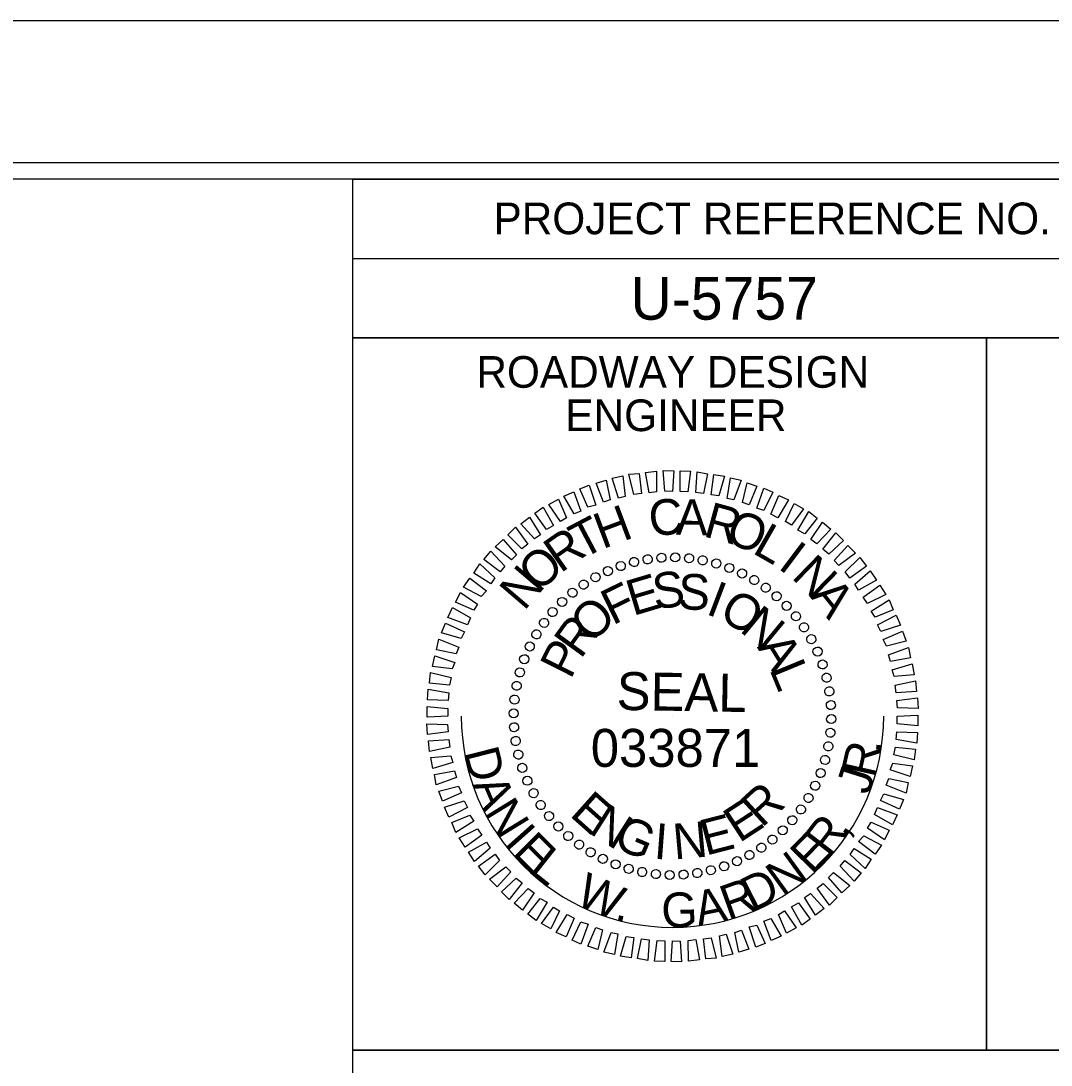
# Model space of a CAD drawing. Extents: x 957297 to 961629, y 830661 to 840840.
# Drawn here: x 960125.3 to 960288, y 840674.8 to 840839.7 of the extents above; entities that cross this region are included whole.
import ezdxf

# ---------------------------------------------------------------- set-up
doc = ezdxf.new("R2010")
doc.units = 0
for name, color, linetype in [('Scratch_Level_0', 7, 'Continuous'), ('Sheet Data Field CELL', 7, 'Continuous'), ('Sheet Plot Border Inside CELL', 7, 'Continuous'), ('Sheet Plot Border Outside CELL', 7, 'Continuous'), ('Sheet Professional Seal CELL', 7, 'Continuous'), ('Sheet Profile Grid Minor CELL', 7, 'Continuous'), ('Sheet Sticker Exception Certification CELL', 7, 'Continuous'), ('Sheet Typical CELL', 7, 'Continuous')]:
    doc.layers.add(name, color=color, linetype=linetype)

msp = doc.modelspace()

# ---------------------------------------------------------------- linework, layer by layer
at = {"layer": 'Scratch_Level_0'}
msp.add_arc((960228.22, 840729.9), 33.36, 180, 360, dxfattribs=at)
at = {"layer": 'Sheet Plot Border Inside CELL'}
msp.add_lwpolyline([(960390.3, 840817.27), (958723.8, 840817.27), (958723.8, 839762.17), (960390.3, 839762.17)], close=True, dxfattribs=at)
at = {"layer": 'Sheet Plot Border Outside CELL'}
msp.add_lwpolyline([(960394.8, 840839.72), (958710.8, 840839.72), (958710.8, 839739.72), (960394.8, 839739.72)], close=True, dxfattribs=at)
at = {"layer": 'Sheet Professional Seal CELL'}
for p, q in [((960222.12, 840754.25), (960222.12, 840754.25)), ((960224.32, 840754.65), (960224.32, 840754.65)), ((960226.47, 840754.95), (960226.47, 840754.95)), ((960228.67, 840755), (960228.67, 840755)), ((960230.87, 840754.85), (960230.87, 840754.85)), ((960233.02, 840754.5), (960233.02, 840754.5)), ((960218.02, 840752.85), (960218.02, 840752.85)), ((960220.02, 840753.65), (960220.02, 840753.65)), ((960235.12, 840754.05), (960235.12, 840754.05)), ((960237.22, 840753.35), (960237.22, 840753.35)), ((960216.07, 840751.85), (960216.07, 840751.85)), ((960239.22, 840752.45), (960239.22, 840752.45)), ((960241.17, 840751.45), (960241.17, 840751.45)), ((960212.42, 840749.45), (960212.42, 840749.45)), ((960214.17, 840750.7), (960214.17, 840750.7)), ((960242.97, 840750.2), (960242.97, 840750.2)), ((960210.77, 840747.95), (960210.77, 840747.95)), ((960244.72, 840748.85), (960244.72, 840748.85)), ((960209.27, 840746.4), (960209.27, 840746.4)), ((960246.27, 840747.35), (960246.27, 840747.35)), ((960207.92, 840744.65), (960207.92, 840744.65)), ((960247.77, 840745.7), (960247.77, 840745.7)), ((960206.67, 840742.85), (960206.67, 840742.85)), ((960249.02, 840743.95), (960249.02, 840743.95)), ((960250.17, 840742.05), (960250.17, 840742.05)), ((960205.67, 840740.9), (960205.67, 840740.9)), ((960251.17, 840740.1), (960251.17, 840740.1)), ((960204.77, 840738.9), (960204.77, 840738.9)), ((960251.97, 840738.1), (960251.97, 840738.1)), ((960204.07, 840736.8), (960204.07, 840736.8)), ((960203.62, 840734.7), (960203.62, 840734.7)), ((960252.57, 840736), (960252.57, 840736)), ((960252.97, 840733.8), (960252.97, 840733.8)), ((960203.27, 840732.55), (960203.27, 840732.55)), ((960253.27, 840731.65), (960253.27, 840731.65)), ((960203.12, 840730.35), (960203.12, 840730.35)), ((960228.22, 840729.9), (960228.22, 840729.9)), ((960203.17, 840728.15), (960203.17, 840728.15)), ((960253.32, 840729.45), (960253.32, 840729.45)), ((960253.17, 840727.25), (960253.17, 840727.25)), ((960203.47, 840726), (960203.47, 840726)), ((960252.82, 840725.1), (960252.82, 840725.1)), ((960203.87, 840723.8), (960203.87, 840723.8)), ((960252.37, 840723), (960252.37, 840723)), ((960204.47, 840721.7), (960204.47, 840721.7)), ((960205.27, 840719.7), (960205.27, 840719.7)), ((960251.67, 840720.9), (960251.67, 840720.9)), ((960250.77, 840718.9), (960250.77, 840718.9)), ((960206.27, 840717.75), (960206.27, 840717.75)), ((960249.77, 840716.95), (960249.77, 840716.95)), ((960207.42, 840715.85), (960207.42, 840715.85)), ((960248.52, 840715.15), (960248.52, 840715.15)), ((960208.67, 840714.1), (960208.67, 840714.1)), ((960247.17, 840713.4), (960247.17, 840713.4)), ((960210.17, 840712.45), (960210.17, 840712.45)), ((960245.67, 840711.85), (960245.67, 840711.85)), ((960211.72, 840710.95), (960211.72, 840710.95)), ((960244.02, 840710.35), (960244.02, 840710.35)), ((960213.47, 840709.6), (960213.47, 840709.6)), ((960215.27, 840708.35), (960215.27, 840708.35)), ((960242.27, 840709.1), (960242.27, 840709.1)), ((960217.22, 840707.35), (960217.22, 840707.35)), ((960219.22, 840706.45), (960219.22, 840706.45)), ((960238.42, 840706.95), (960238.42, 840706.95)), ((960240.37, 840707.95), (960240.37, 840707.95)), ((960221.32, 840705.75), (960221.32, 840705.75)), ((960223.42, 840705.3), (960223.42, 840705.3)), ((960225.57, 840704.95), (960225.57, 840704.95)), ((960227.77, 840704.8), (960227.77, 840704.8)), ((960229.97, 840704.85), (960229.97, 840704.85)), ((960232.12, 840705.15), (960232.12, 840705.15)), ((960234.32, 840705.55), (960234.32, 840705.55)), ((960236.42, 840706.15), (960236.42, 840706.15))]:
    msp.add_line(p, q, dxfattribs=at)
for points in [[(960219.72, 840764.35), (960218.67, 840767.5), (960220.37, 840767.85), (960220.77, 840764.6)], [(960222.12, 840764.9), (960221.32, 840768.1), (960222.97, 840768.25), (960223.32, 840765.05)], [(960224.52, 840765.2), (960223.97, 840768.4), (960225.67, 840768.6), (960225.72, 840765.35)], [(960227.02, 840765.45), (960226.77, 840768.7), (960228.42, 840768.65), (960228.22, 840765.4)], [(960229.42, 840765.4), (960229.42, 840768.65), (960231.07, 840768.6), (960230.62, 840765.35)], [(960231.92, 840765.25), (960232.12, 840768.5), (960233.77, 840768.2), (960233.12, 840765.05)], [(960234.32, 840764.85), (960234.77, 840768.05), (960236.42, 840767.8), (960235.52, 840764.7)], [(960236.87, 840764.3), (960237.37, 840767.55), (960239.07, 840767.15), (960237.92, 840764.05)], [(960214.87, 840762.9), (960213.57, 840765.8), (960215.07, 840766.4), (960216.12, 840763.2)], [(960217.32, 840763.7), (960216.17, 840766.7), (960217.72, 840767.15), (960218.37, 840764.05)], [(960239.27, 840763.65), (960240.02, 840766.75), (960241.57, 840766.25), (960240.32, 840763.3)], [(960241.52, 840762.75), (960242.67, 840765.9), (960244.07, 840765.3), (960242.67, 840762.4)], [(960210.52, 840760.65), (960208.67, 840763.35), (960210.22, 840764.15), (960211.47, 840761.25)], [(960212.67, 840761.85), (960211.07, 840764.65), (960212.62, 840765.35), (960213.77, 840762.3)], [(960243.77, 840761.8), (960245.02, 840764.75), (960246.57, 840764.05), (960244.87, 840761.25)], [(960208.32, 840759.4), (960206.47, 840761.95), (960207.77, 840762.9), (960209.42, 840760)], [(960246.07, 840760.65), (960247.42, 840763.5), (960248.92, 840762.65), (960247.02, 840760.05)], [(960206.42, 840757.9), (960204.27, 840760.3), (960205.62, 840761.35), (960207.37, 840758.55)], [(960248.02, 840759.3), (960249.77, 840762.2), (960251.07, 840761.15), (960249.12, 840758.7)], [(960204.42, 840756.35), (960202.22, 840758.55), (960203.42, 840759.75), (960205.37, 840757.05)], [(960250.07, 840757.8), (960251.92, 840760.55), (960253.22, 840759.45), (960251.02, 840757.1)], [(960202.77, 840754.6), (960200.22, 840756.65), (960201.47, 840757.8), (960203.57, 840755.4)], [(960251.97, 840756.25), (960254.02, 840758.85), (960255.22, 840757.65), (960252.92, 840755.5)], [(960201.02, 840752.7), (960198.42, 840754.65), (960199.52, 840755.95), (960201.72, 840753.6)], [(960253.77, 840754.5), (960255.92, 840756.85), (960257.12, 840755.65), (960254.52, 840753.7)], [(960255.52, 840752.7), (960257.82, 840754.95), (960258.87, 840753.6), (960256.22, 840751.7)], [(960199.52, 840750.8), (960196.82, 840752.5), (960197.77, 840753.95), (960200.17, 840751.75)], [(960257.02, 840750.75), (960259.47, 840752.85), (960260.42, 840751.4), (960257.62, 840749.8)], [(960198.02, 840748.8), (960195.22, 840750.3), (960196.22, 840751.7), (960198.82, 840749.7)], [(960196.82, 840746.65), (960193.97, 840747.9), (960194.72, 840749.45), (960197.42, 840747.6)], [(960258.32, 840748.7), (960260.97, 840750.6), (960261.92, 840749.1), (960259.02, 840747.7)], [(960259.62, 840746.5), (960262.42, 840748.25), (960263.07, 840746.7), (960260.22, 840745.55)], [(960195.82, 840744.35), (960192.72, 840745.5), (960193.47, 840747.05), (960196.32, 840745.45)], [(960194.82, 840742.15), (960191.72, 840743.05), (960192.37, 840744.6), (960195.37, 840743.2)], [(960260.62, 840744.35), (960263.57, 840745.85), (960264.22, 840744.25), (960261.12, 840743.25)], [(960261.52, 840742), (960264.57, 840743.3), (960265.12, 840741.75), (960262.02, 840740.95)], [(960194.07, 840739.75), (960190.97, 840740.4), (960191.32, 840742.05), (960194.47, 840740.8)], [(960193.42, 840737.35), (960190.32, 840737.75), (960190.67, 840739.45), (960193.82, 840738.4)], [(960262.32, 840739.6), (960265.52, 840740.75), (960265.82, 840739.1), (960262.67, 840738.55)], [(960262.92, 840737.2), (960266.07, 840738.15), (960266.37, 840736.45), (960263.22, 840736.15)], [(960193.02, 840734.8), (960189.82, 840735.1), (960190.02, 840736.8), (960193.27, 840736)], [(960263.37, 840734.8), (960266.62, 840735.5), (960266.77, 840733.8), (960263.57, 840733.6)], [(960192.77, 840732.4), (960189.52, 840732.5), (960189.62, 840734.15), (960192.87, 840733.6)], [(960263.67, 840732.4), (960266.92, 840732.8), (960267.02, 840731.1), (960263.77, 840731.2)], [(960192.72, 840729.9), (960189.47, 840729.75), (960189.47, 840731.45), (960192.72, 840731.1)], [(960263.72, 840729.9), (960266.97, 840730.05), (960266.97, 840728.35), (960263.72, 840728.7)], [(960192.77, 840727.4), (960189.52, 840727), (960189.42, 840728.7), (960192.67, 840728.6)], [(960193.07, 840725), (960189.82, 840724.3), (960189.67, 840726), (960192.87, 840726.2)], [(960263.67, 840727.4), (960266.92, 840727.3), (960266.82, 840725.65), (960263.57, 840726.2)], [(960263.42, 840725), (960266.62, 840724.7), (960266.42, 840723), (960263.17, 840723.8)], [(960193.52, 840722.6), (960190.37, 840721.65), (960190.07, 840723.35), (960193.22, 840723.65)], [(960194.12, 840720.2), (960190.92, 840719.05), (960190.62, 840720.7), (960193.77, 840721.25)], [(960263.02, 840722.45), (960266.12, 840722.05), (960265.77, 840720.35), (960262.62, 840721.4)], [(960262.37, 840720.05), (960265.47, 840719.4), (960265.12, 840717.75), (960261.97, 840719)], [(960194.92, 840717.8), (960191.87, 840716.5), (960191.32, 840718.05), (960194.42, 840718.85)], [(960195.82, 840715.45), (960192.87, 840713.95), (960192.22, 840715.55), (960195.32, 840716.55)], [(960261.62, 840717.65), (960264.72, 840716.75), (960264.07, 840715.2), (960261.07, 840716.6)], [(960260.62, 840715.45), (960263.72, 840714.3), (960262.97, 840712.75), (960260.12, 840714.35)], [(960196.82, 840713.3), (960194.02, 840711.55), (960193.37, 840713.1), (960196.22, 840714.25)], [(960259.62, 840713.15), (960262.47, 840711.9), (960261.72, 840710.35), (960259.02, 840712.2)], [(960198.12, 840711.1), (960195.47, 840709.2), (960194.52, 840710.7), (960197.42, 840712.1)], [(960199.42, 840709.05), (960196.97, 840706.95), (960196.02, 840708.4), (960198.82, 840710)], [(960258.42, 840711), (960261.22, 840709.5), (960260.22, 840708.1), (960257.62, 840710.1)], [(960200.92, 840707.1), (960198.62, 840704.85), (960197.57, 840706.2), (960200.22, 840708.1)], [(960256.92, 840709), (960259.62, 840707.3), (960258.67, 840705.85), (960256.27, 840708.05)], [(960255.42, 840707.1), (960258.02, 840705.15), (960256.92, 840703.85), (960254.72, 840706.2)], [(960202.67, 840705.3), (960200.52, 840702.95), (960199.32, 840704.15), (960201.92, 840706.1)], [(960253.67, 840705.2), (960256.22, 840703.15), (960254.97, 840702), (960252.87, 840704.4)], [(960204.47, 840703.55), (960202.42, 840700.95), (960201.22, 840702.15), (960203.52, 840704.3)], [(960252.02, 840703.45), (960254.22, 840701.25), (960253.02, 840700.05), (960251.07, 840702.75)], [(960206.37, 840702), (960204.52, 840699.25), (960203.22, 840700.35), (960205.42, 840702.7)], [(960250.02, 840701.9), (960252.17, 840699.5), (960250.82, 840698.45), (960249.07, 840701.25)], [(960208.42, 840700.5), (960206.67, 840697.6), (960205.37, 840698.65), (960207.32, 840701.1)], [(960248.12, 840700.4), (960249.97, 840697.85), (960248.67, 840696.9), (960247.02, 840699.8)], [(960210.37, 840699.15), (960209.02, 840696.3), (960207.52, 840697.15), (960209.42, 840699.75)], [(960212.67, 840698), (960211.42, 840695.05), (960209.87, 840695.75), (960211.57, 840698.55)], [(960245.92, 840699.15), (960247.77, 840696.45), (960246.22, 840695.65), (960244.97, 840698.55)], [(960214.92, 840697.05), (960213.77, 840693.9), (960212.37, 840694.5), (960213.77, 840697.4)], [(960217.17, 840696.15), (960216.42, 840693.05), (960214.87, 840693.55), (960216.12, 840696.5)], [(960241.57, 840696.9), (960242.87, 840694), (960241.37, 840693.4), (960240.32, 840696.6)], [(960243.77, 840697.95), (960245.37, 840695.15), (960243.82, 840694.45), (960242.67, 840697.5)], [(960219.57, 840695.5), (960219.07, 840692.25), (960217.37, 840692.65), (960218.52, 840695.75)], [(960222.12, 840694.95), (960221.67, 840691.75), (960220.02, 840692), (960220.92, 840695.1)], [(960234.32, 840694.9), (960235.12, 840691.7), (960233.47, 840691.55), (960233.12, 840694.75)], [(960236.72, 840695.45), (960237.77, 840692.3), (960236.07, 840691.95), (960235.67, 840695.2)], [(960239.12, 840696.1), (960240.27, 840693.1), (960238.72, 840692.65), (960238.07, 840695.75)], [(960224.52, 840694.55), (960224.32, 840691.3), (960222.67, 840691.6), (960223.32, 840694.75)], [(960227.02, 840694.4), (960227.02, 840691.15), (960225.37, 840691.2), (960225.82, 840694.45)], [(960229.42, 840694.35), (960229.67, 840691.1), (960228.02, 840691.15), (960228.22, 840694.4)], [(960231.92, 840694.6), (960232.47, 840691.4), (960230.77, 840691.2), (960230.72, 840694.45)]]:
    msp.add_lwpolyline(points, close=True, dxfattribs=at)
for centre, major_axis in [((960220.05, 840753.61), (-0.234, 0.681)), ((960222.15, 840754.24), (-0.174, 0.699)), ((960224.29, 840754.67), (-0.113, 0.711)), ((960226.47, 840754.92), (-0.05, 0.718)), ((960228.65, 840754.98), (0.013, 0.72)), ((960230.84, 840754.84), (0.075, 0.716)), ((960233, 840754.52), (0.137, 0.707)), ((960235.13, 840754.01), (0.198, 0.692)), ((960216.06, 840751.84), (-0.349, 0.63)), ((960218.02, 840752.81), (-0.293, 0.658)), ((960237.2, 840753.31), (0.258, 0.672)), ((960239.21, 840752.44), (0.316, 0.647)), ((960214.19, 840750.69), (-0.403, 0.597)), ((960241.13, 840751.4), (0.371, 0.617)), ((960242.96, 840750.19), (0.423, 0.582)), ((960212.43, 840749.39), (-0.453, 0.56)), ((960244.67, 840748.83), (0.472, 0.543)), ((960210.79, 840747.94), (-0.5, 0.518)), ((960246.26, 840747.32), (0.518, 0.5)), ((960209.29, 840746.35), (-0.543, 0.472)), ((960247.71, 840745.68), (0.56, 0.453)), ((960207.93, 840744.64), (-0.582, 0.423)), ((960249.01, 840743.93), (0.597, 0.403)), ((960206.72, 840742.82), (-0.617, 0.371)), ((960250.15, 840742.06), (0.63, 0.349)), ((960205.68, 840740.9), (-0.647, 0.316)), ((960204.8, 840738.89), (-0.672, 0.258)), ((960251.13, 840740.1), (0.658, 0.293)), ((960251.93, 840738.07), (0.681, 0.234)), ((960204.11, 840736.81), (-0.692, 0.198)), ((960252.55, 840735.97), (0.699, 0.174)), ((960203.6, 840734.69), (-0.707, 0.137)), ((960252.99, 840733.82), (0.711, 0.113)), ((960203.27, 840732.52), (-0.716, 0.075)), ((960253.24, 840731.65), (0.718, 0.05)), ((960203.14, 840730.34), (-0.72, 0.013)), ((960253.29, 840729.46), (0.72, -0.013)), ((960203.2, 840728.15), (-0.718, -0.05)), ((960253.16, 840727.28), (0.716, -0.075)), ((960203.45, 840725.98), (-0.711, -0.113)), ((960203.88, 840723.83), (-0.699, -0.174)), ((960252.84, 840725.12), (0.707, -0.137)), ((960252.33, 840722.99), (0.692, -0.198)), ((960204.5, 840721.74), (-0.681, -0.234)), ((960251.63, 840720.91), (0.672, -0.258)), ((960205.31, 840719.7), (-0.658, -0.293)), ((960250.76, 840718.91), (0.647, -0.316)), ((960206.28, 840717.74), (-0.63, -0.349)), ((960207.42, 840715.88), (-0.597, -0.403)), ((960249.71, 840716.98), (0.617, -0.371)), ((960208.73, 840714.12), (-0.56, -0.453)), ((960248.51, 840715.16), (0.582, -0.423)), ((960210.18, 840712.48), (-0.518, -0.5)), ((960247.15, 840713.45), (0.543, -0.472)), ((960211.76, 840710.97), (-0.472, -0.543)), ((960245.64, 840711.86), (0.5, -0.518)), ((960213.48, 840709.61), (-0.423, -0.582)), ((960242.24, 840709.11), (0.403, -0.597)), ((960244, 840710.41), (0.453, -0.56)), ((960215.3, 840708.4), (-0.371, -0.617)), ((960217.22, 840707.36), (-0.316, -0.647)), ((960240.38, 840707.97), (0.349, -0.63)), ((960219.23, 840706.49), (-0.258, -0.672)), ((960221.3, 840705.79), (-0.198, -0.692)), ((960236.38, 840706.19), (0.234, -0.681)), ((960238.42, 840706.99), (0.293, -0.658)), ((960223.43, 840705.28), (-0.137, -0.707)), ((960225.6, 840704.96), (-0.075, -0.716)), ((960227.78, 840704.82), (-0.013, -0.72)), ((960229.97, 840704.88), (0.05, -0.718)), ((960232.14, 840705.13), (0.113, -0.711)), ((960234.28, 840705.57), (0.174, -0.699))]:
    msp.add_ellipse(centre, major_axis=major_axis, ratio=0.999708, dxfattribs=at)
at = {"layer": 'Sheet Sticker Exception Certification CELL'}
for p, q in [((960177.75, 840653.67), (960177.75, 840677.17)), ((960177.75, 840677.17), (960377.79, 840677.17))]:
    msp.add_line(p, q, dxfattribs=at)
at = {"layer": 'Sheet Typical CELL'}
for p, q in [((960177.75, 840802.17), (960377.8, 840802.17)), ((960277.8, 840789.67), (960277.8, 840677.22))]:
    msp.add_line(p, q, dxfattribs=at)
for points in [[(960377.8, 840814.72), (958877.8, 840814.72), (958877.8, 839764.72), (960377.8, 839764.72)], [(960177.75, 840814.72), (960377.8, 840814.72), (960377.8, 840789.67), (960177.75, 840789.67)], [(960177.75, 840789.67), (960277.8, 840789.67), (960277.8, 840677.17), (960177.75, 840677.17)], [(960277.8, 840789.67), (960377.8, 840789.67), (960377.8, 840677.17), (960277.8, 840677.17)]]:
    msp.add_lwpolyline(points, close=True, dxfattribs=at)

# ---------------------------------------------------------------- texts
at = {"layer": 'Sheet Data Field CELL'}
msp.add_text('U-5757', height=6.75, dxfattribs=at).set_placement((960221.59, 840792.52))
at = {"layer": 'Sheet Professional Seal CELL'}
for s, height, rotation, p in [('C', 5.64, 6.2199, (960224.77, 840758.25)), ('A', 5.64, 359.0203, (960228.72, 840758.55)), ('H', 5.64, 20.6195, (960217.17, 840756.25)), ('R', 5.64, 344.6211, (960232.92, 840758.35)), ('T', 5.64, 27.8198, (960213.92, 840754.6)), ('O', 5.64, 337.4212, (960236.27, 840757.6)), ('R', 5.64, 35.0205, (960210.52, 840752.4)), ('L', 5.64, 330.2209, (960240.67, 840755.75)), ('O', 5.64, 42.2217, (960207.07, 840749.3)), ('I', 5.64, 323.0201, (960244.72, 840753.35)), ('N', 5.64, 315.8189, (960246.87, 840751.8)), ('N', 5.64, 49.4235, (960204.77, 840746.4)), ('S', 5.64, 7.2556, (960225.42, 840746.75)), ('F', 5.64, 25.967, (960218.77, 840744.2)), ('E', 5.64, 16.6111, (960221.97, 840745.7)), ('S', 5.64, 357.9004, (960229.02, 840746.8)), ('I', 5.64, 339.1896, (960233.32, 840746.1)), ('O', 5.64, 329.8335, (960235.32, 840745.4)), ('A', 5.64, 308.6172, (960249.82, 840748.85)), ('O', 5.64, 44.6812, (960215.47, 840741.25)), ('N', 5.64, 320.4766, (960238.67, 840743.4)), ('R', 5.64, 54.0396, (960213.72, 840738.8)), ('P', 5.64, 63.3989, (960212.12, 840735.6)), ('A', 5.64, 301.7603, (960241.52, 840740.8)), ('L', 5.64, 292.4008, (960243.47, 840737.35)), ('SEAL', 5.998, 359, (960219.37, 840730.9)), ('E', 5.64, 318.2769, (960211.82, 840714.25)), ('R', 5.64, 42.4814, (960242.32, 840712.15)), ('E', 5.64, 33.1241, (960238.77, 840709.8)), ('N', 5.64, 327.634, (960214.82, 840711.55)), ('G', 5.64, 336.9902, (960218.62, 840709.3)), ('N', 5.64, 5.0564, (960228.52, 840707.25)), ('E', 5.64, 14.4118, (960233.47, 840707.85)), ('I', 5.64, 355.7012, (960225.17, 840707.4))]:
    msp.add_text(s, height=height, rotation=rotation, dxfattribs=at).set_placement(p)
at = {"layer": 'Sheet Profile Grid Minor CELL'}
for s, height, rotation, p in [('033871', 5.998, 360, (960215.32, 840721.89)), ('D', 5.5, 284.2682, (960195.23, 840724.26)), ('R', 5.5, 77.3541, (960260.19, 840720)), ('.', 5.5, 84.2805, (960261.15, 840723.93)), ('J', 5.5, 72.4855, (960259.23, 840717.32)), ('A', 5.5, 293.4128, (960196.54, 840719.09)), ('N', 5.5, 301.5986, (960198.4, 840714.69)), ('R', 5.5, 52.3788, (960253.02, 840707.43)), ('I', 5.5, 311.5304, (960201.48, 840709.77)), ('E', 5.5, 315.0508, (960202.76, 840708.17)), ('E', 5.5, 45.7958, (960250.28, 840704.73)), (',', 5.5, 59.3052, (960255.55, 840710.58)), ('L', 5.5, 321.6338, (960205.42, 840705.39)), ('N', 5.5, 35.8641, (960245.61, 840701.3)), ('W', 5.5, 336.8891, (960212.67, 840700.26)), ('D', 5.5, 26.7195, (960240.84, 840698.9)), ('R', 5.5, 19.793, (960237.01, 840697.61)), ('G', 5.5, 1.6755, (960226.53, 840696.47)), ('A', 5.5, 11.6072, (960232.32, 840696.68)), ('.', 5.5, 348.4952, (960218.95, 840697.74))]:
    msp.add_text(s, height=height, rotation=rotation, dxfattribs=at).set_placement(p)
at = {"layer": 'Sheet Typical CELL'}
for s, height, p in [('PROJECT REFERENCE NO.', 5.0001, (960199.95, 840806.02)), ('ROADWAY DESIGN', 5.0001, (960197.25, 840781.77)), ('ENGINEER', 5, (960211.3, 840774.92))]:
    msp.add_text(s, height=height, dxfattribs=at).set_placement(p)

doc.saveas('drawing.dxf')
